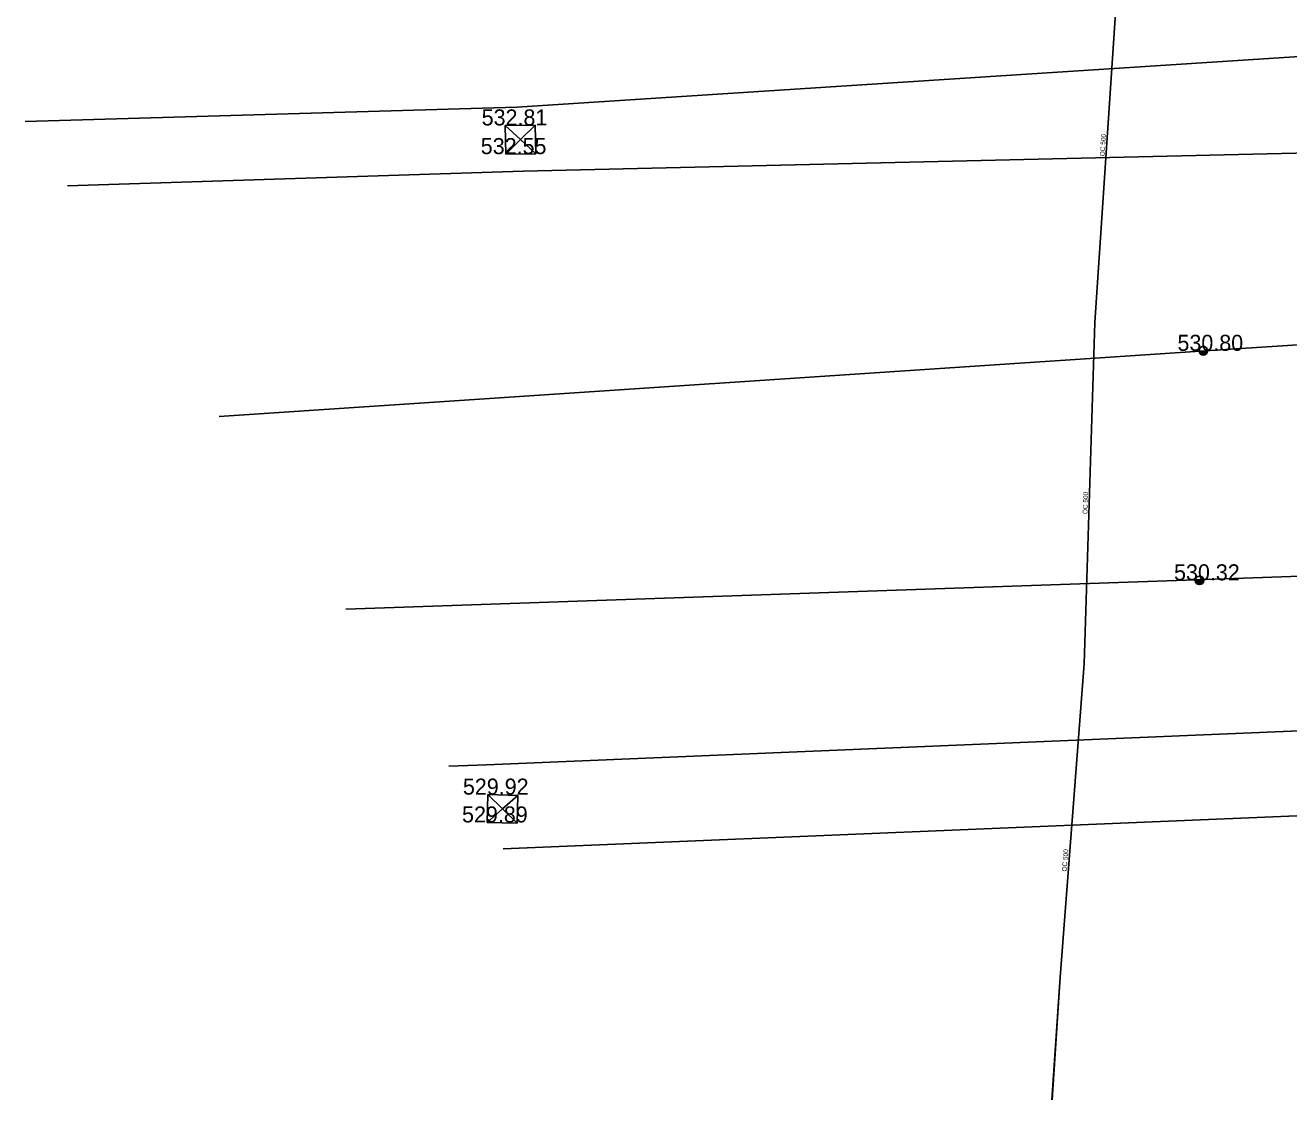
# Model space of a CAD drawing. Extents: x -669393 to -668650, y -1126925 to -1126294.
# Drawn here: x -669162.4 to -669103.4, y -1126925.3 to -1126875.1 of the extents above; entities that cross this region are included whole.
import ezdxf

# ---------------------------------------------------------------- set-up
doc = ezdxf.new("R2010")
doc.units = 0
for name, color, linetype in [('G_Bod_tecka', 7, 'Continuous'), ('G_Bod_vyska', 7, 'Continuous'), ('G_Budovy_Objekty', 7, 'Continuous'), ('G_Site-Sloupy', 7, 'Continuous'), ('G_Z_ELsilove_nadz_kotovane', 7, 'Continuous'), ('G_Z_VODA_podz_kotovane', 7, 'Continuous'), ('Vrstva 26', 7, 'Continuous'), ('Vrstva 4', 7, 'Continuous')]:
    doc.layers.add(name, color=color, linetype=linetype)

msp = doc.modelspace()

# ---------------------------------------------------------------- linework, layer by layer
at = {"layer": 'G_Bod_tecka'}
for p, q in [((-669139.94, -1126879.8), (-669139.94, -1126879.8)), ((-669139.92, -1126881.14), (-669139.92, -1126881.14)), ((-669107.34, -1126890.33), (-669107.34, -1126890.33)), ((-669107.52, -1126901.05), (-669107.52, -1126901.05)), ((-669140.75, -1126911.06), (-669140.75, -1126911.06)), ((-669140.79, -1126912.36), (-669140.79, -1126912.36))]:
    msp.add_line(p, q, dxfattribs=at)
at = {"layer": 'G_Budovy_Objekty'}
for p, q in [((-669138.54, -1126879.78), (-669139.94, -1126879.8)), ((-669139.94, -1126879.8), (-669139.92, -1126881.14)), ((-669139.94, -1126879.8), (-669139.23, -1126880.46)), ((-669138.54, -1126879.78), (-669139.23, -1126880.46)), ((-669138.54, -1126879.78), (-669138.52, -1126881.12)), ((-669139.23, -1126880.46), (-669139.92, -1126881.14)), ((-669139.23, -1126880.46), (-669138.52, -1126881.12)), ((-669138.52, -1126881.12), (-669139.92, -1126881.14)), ((-669140.75, -1126911.06), (-669140.79, -1126912.36)), ((-669140.75, -1126911.06), (-669140.07, -1126911.73)), ((-669139.35, -1126911.1), (-669140.75, -1126911.06)), ((-669139.35, -1126911.1), (-669140.07, -1126911.73)), ((-669139.35, -1126911.1), (-669139.39, -1126912.4)), ((-669140.07, -1126911.73), (-669140.79, -1126912.36)), ((-669140.07, -1126911.73), (-669139.39, -1126912.4)), ((-669139.39, -1126912.4), (-669140.79, -1126912.36))]:
    msp.add_line(p, q, dxfattribs=at)
at = {"layer": 'G_Site-Sloupy'}
for centre in [(-669107.34, -1126890.33), (-669107.52, -1126901.05)]:
    msp.add_circle(centre, 0.2, dxfattribs=at)
for centre, radius in [((-669107.34, -1126890.33), 0.18), ((-669107.34, -1126890.33), 0.16), ((-669107.34, -1126890.33), 0.14), ((-669107.34, -1126890.33), 0.12), ((-669107.34, -1126890.33), 0.1), ((-669107.34, -1126890.33), 0.08), ((-669107.34, -1126890.33), 0.06), ((-669107.34, -1126890.33), 0.04), ((-669107.34, -1126890.33), 0.02), ((-669107.52, -1126901.05), 0.18), ((-669107.52, -1126901.05), 0.16), ((-669107.52, -1126901.05), 0.14), ((-669107.52, -1126901.05), 0.12), ((-669107.52, -1126901.05), 0.1), ((-669107.52, -1126901.05), 0.08), ((-669107.52, -1126901.05), 0.06), ((-669107.52, -1126901.05), 0.04), ((-669107.52, -1126901.05), 0.02)]:
    msp.add_arc(centre, radius, 180, 0, dxfattribs=at)
at = {"layer": 'G_Z_ELsilove_nadz_kotovane'}
for points in [[(-669162.357, -1126879.61), (-669139.403, -1126878.939), (-669095.63, -1126876.12)], [(-669160.38, -1126882.619), (-669139.103, -1126881.934), (-669093.662, -1126880.877)], [(-669153.303, -1126893.392), (-669107.25, -1126890.33), (-669062.58, -1126887.43), (-669038.497, -1126885.952), (-669038.203, -1126885.934), (-669017.44, -1126884.66)], [(-669147.386, -1126902.4), (-669107.692, -1126901.025), (-669049.469, -1126898.989), (-669046.24, -1126898.876), (-669033.175, -1126898.419), (-668992.185, -1126907.092)], [(-669142.568, -1126909.734), (-669140.819, -1126909.666), (-669091.333, -1126907.598)], [(-669095.106, -1126911.719), (-669140.034, -1126913.591)]]:
    msp.add_lwpolyline(points, dxfattribs=at)
at = {"layer": 'G_Z_VODA_podz_kotovane'}
msp.add_lwpolyline([(-669101.46, -1126728.38), (-669103.6, -1126748.2), (-669104.6, -1126761.13), (-669105.31, -1126766.43), (-669105.94, -1126773.78), (-669106.94, -1126789.43), (-669108.61, -1126820.69), (-669109.32, -1126837.79), (-669109.73, -1126848.8), (-669109.88, -1126853.62), (-669111.22, -1126871.28), (-669112.4, -1126889), (-669112.91, -1126904.95), (-669114.03, -1126919.58), (-669114.406, -1126925.311)], dxfattribs=at)
at = {"layer": 'Vrstva 26'}
msp.add_lwpolyline([(-669101.462, -1126728.377), (-669103.602, -1126748.198), (-669104.604, -1126761.132), (-669105.308, -1126766.433), (-669105.944, -1126773.78), (-669106.939, -1126789.426), (-669108.608, -1126820.687), (-669109.324, -1126837.792), (-669109.731, -1126848.795), (-669109.883, -1126853.624), (-669111.223, -1126871.281), (-669112.401, -1126889.002), (-669112.905, -1126904.951), (-669114.032, -1126919.581), (-669114.409, -1126925.312)], dxfattribs=at)

# ---------------------------------------------------------------- texts
at = {"layer": 'G_Bod_vyska'}
for s, p in [('532.81', (-669141.042, -1126879.8)), ('532.55', (-669141.084, -1126881.14)), ('530.80', (-669108.547, -1126890.33)), ('530.32', (-669108.706, -1126901.05)), ('529.92', (-669141.918, -1126911.06)), ('529.89', (-669141.958, -1126912.36))]:
    msp.add_text(s, height=0.75, dxfattribs=at).set_placement(p)
at = {"layer": 'Vrstva 4'}
for rotation, p in [(86.16537, (-669111.956, -1126881.247)), (88.20719, (-669112.755, -1126897.961)), (85.66769, (-669113.724, -1126914.658))]:
    msp.add_text('OC 500', height=0.2194, rotation=rotation, dxfattribs=at).set_placement(p)

doc.saveas('drawing.dxf')
